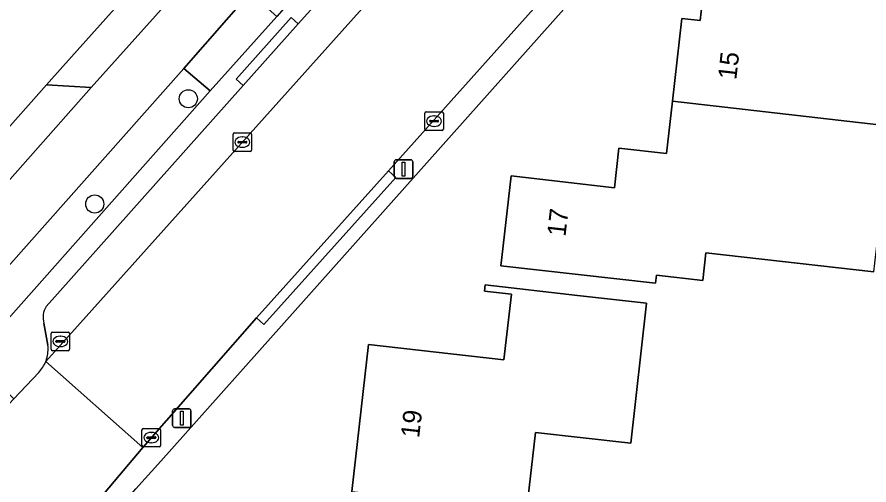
# Model space of a CAD drawing. Extents: x 162396 to 163643, y 386452 to 387406.
# Drawn here: x 162894.09 to 162939.95, y 386589.03 to 386614.23 of the extents above; entities that cross this region are included whole.
import ezdxf

# ---------------------------------------------------------------- set-up
doc = ezdxf.new("R2010")
doc.units = 0
for name, color, linetype in [('IMGEO_Boom', 7, 'Continuous'), ('IMGEO_Erf', 7, 'Continuous'), ('IMGEO_Groenvoorziening', 7, 'Continuous'), ('IMGEO_Kolk', 7, 'Continuous'), ('IMGEO_Lichtmast', 7, 'Continuous'), ('IMGEO_Pand', 7, 'Continuous'), ('IMGEO_Pand_nummerreeks', 7, 'Continuous'), ('IMGEO_Parkeervlak_open', 7, 'Continuous'), ('IMGEO_Rijbaan_lokaal_gesloten', 7, 'Continuous'), ('IMGEO_Rijbaan_lokaal_open', 7, 'Continuous'), ('IMGEO_Voetpad_open', 7, 'Continuous')]:
    doc.layers.add(name, color=color, linetype=linetype)

msp = doc.modelspace()

# ---------------------------------------------------------------- linework, layer by layer
at = {"layer": 'IMGEO_Boom'}
for centre in [(162903.307, 386609.829), (162898.274, 386604.16)]:
    msp.add_circle(centre, 0.489, dxfattribs=at)
at = {"layer": 'IMGEO_Erf'}
for points in [[(162977.672, 386675.435), (162977.601, 386675.367), (162977.533, 386675.295), (162901.825, 386590.308), (162900.492, 386588.81)], [(162883.647, 386597.143), (162884.974, 386598.604), (162885.003, 386598.636), (162889.39, 386603.515), (162890.662, 386604.943), (162895.681, 386610.578), (162896.558, 386611.562), (162900.106, 386615.545), (162900.73, 386616.245), (162900.912, 386616.449), (162901.495, 386617.103), (162903.491, 386619.344), (162904.19, 386620.128), (162916.621, 386634.093), (162920.395, 386638.338), (162932.823, 386652.31)], [(162940.207, 386600.503), (162931.173, 386601.528), (162931.005, 386600.048), (162928.508, 386600.333), (162928.458, 386599.89), (162920.133, 386600.834), (162920.184, 386601.281), (162920.682, 386605.67), (162926.242, 386605.04), (162926.484, 386607.169), (162929.055, 386606.878), (162929.374, 386609.691), (162929.88, 386614.15), (162930.864, 386614.038), (162931.238, 386617.331), (162937.241, 386616.65), (162937.699, 386620.684), (162945.761, 386619.77)]]:
    msp.add_lwpolyline(points, dxfattribs=at)
msp.add_lwpolyline([(162922.61, 386587.482), (162921.746, 386579.873), (162923.211, 386579.706), (162922.98, 386577.67), (162927.471, 386573.005), (162926.81, 386572.36), (162923.23, 386568.869), (162915.192, 386577.308), (162916.92, 386578.683), (162915.338, 386580.288), (162911.208, 386580.757), (162912.107, 386588.672), (162913.007, 386596.59), (162920.297, 386595.762), (162920.7, 386599.308), (162919.245, 386599.474), (162919.282, 386599.802), (162924.251, 386599.238), (162927.98, 386598.814), (162927.123, 386591.275), (162921.995, 386591.857), (162921.584, 386588.246), (162922.683, 386588.122)], close=True, dxfattribs=at)
at = {"layer": 'IMGEO_Groenvoorziening'}
for points in [[(162904.487, 386610.255), (162903.068, 386611.466), (162890.487, 386597.288), (162890.288, 386597.064), (162891.68, 386595.813), (162891.924, 386596.089)], [(162898.077, 386610.43), (162895.681, 386610.578), (162890.662, 386604.943), (162892.078, 386603.655)]]:
    msp.add_lwpolyline(points, close=True, dxfattribs=at)
at = {"layer": 'IMGEO_Kolk'}
for p, q in [((162916.04, 386608.196), (162916.04, 386609.048)), ((162916.115, 386609.122), (162916.967, 386609.122)), ((162916.528, 386608.902), (162916.553, 386608.902)), ((162917.041, 386609.048), (162917.041, 386608.196)), ((162916.299, 386608.616), (162916.299, 386608.628)), ((162916.737, 386608.579), (162916.339, 386608.579)), ((162916.342, 386608.665), (162916.74, 386608.665)), ((162916.551, 386608.342), (162916.526, 386608.342)), ((162916.783, 386608.628), (162916.783, 386608.616)), ((162905.717, 386607.067), (162905.717, 386607.919)), ((162905.792, 386607.993), (162906.644, 386607.993)), ((162906.718, 386607.919), (162906.718, 386607.067)), ((162916.967, 386608.122), (162916.115, 386608.122)), ((162905.976, 386607.487), (162905.976, 386607.499)), ((162906.414, 386607.45), (162906.016, 386607.45)), ((162906.019, 386607.536), (162906.417, 386607.536)), ((162906.205, 386607.773), (162906.23, 386607.773)), ((162906.46, 386607.499), (162906.46, 386607.487)), ((162906.644, 386606.993), (162905.792, 386606.993)), ((162906.228, 386607.213), (162906.203, 386607.213)), ((162895.997, 386597.26), (162896.849, 386597.26)), ((162895.922, 386596.334), (162895.922, 386597.186)), ((162896.224, 386596.803), (162896.622, 386596.803)), ((162896.41, 386597.04), (162896.435, 386597.04)), ((162896.923, 386597.186), (162896.923, 386596.334)), ((162896.181, 386596.754), (162896.181, 386596.766)), ((162896.619, 386596.717), (162896.221, 386596.717)), ((162896.433, 386596.48), (162896.408, 386596.48)), ((162896.665, 386596.766), (162896.665, 386596.754)), ((162896.849, 386596.26), (162895.997, 386596.26)), ((162900.814, 386591.15), (162900.814, 386592.002)), ((162900.889, 386592.076), (162901.741, 386592.076)), ((162901.302, 386591.856), (162901.327, 386591.856)), ((162901.815, 386592.002), (162901.815, 386591.15)), ((162901.073, 386591.57), (162901.073, 386591.582)), ((162901.511, 386591.533), (162901.113, 386591.533)), ((162901.116, 386591.619), (162901.514, 386591.619)), ((162901.325, 386591.296), (162901.3, 386591.296)), ((162901.557, 386591.582), (162901.557, 386591.57)), ((162901.741, 386591.076), (162900.889, 386591.076))]:
    msp.add_line(p, q, dxfattribs=at)
for points in [[(162916.04, 386608.196), (162916.04, 386609.048)], [(162916.115, 386609.122), (162916.967, 386609.122)], [(162917.041, 386609.048), (162917.041, 386608.196)], [(162905.717, 386607.067), (162905.717, 386607.919)], [(162905.792, 386607.993), (162906.644, 386607.993)], [(162906.718, 386607.919), (162906.718, 386607.067)], [(162916.967, 386608.122), (162916.115, 386608.122)], [(162906.644, 386606.993), (162905.792, 386606.993)], [(162895.997, 386597.26), (162896.849, 386597.26)], [(162895.922, 386596.334), (162895.922, 386597.186)], [(162896.923, 386597.186), (162896.923, 386596.334)], [(162896.849, 386596.26), (162895.997, 386596.26)], [(162900.814, 386591.15), (162900.814, 386592.002)], [(162900.889, 386592.076), (162901.741, 386592.076)], [(162901.815, 386592.002), (162901.815, 386591.15)], [(162901.741, 386591.076), (162900.889, 386591.076)]]:
    msp.add_lwpolyline(points, dxfattribs=at)
for centre, radius, start, end in [((162916.117, 386609.046), 0.0765, 91.552, 178.448), ((162916.117, 386609.046), 0.0765, 91.552, 178.448), ((162916.965, 386609.046), 0.0765, 1.552, 88.448), ((162916.965, 386609.046), 0.0765, 1.552, 88.448), ((162916.339, 386608.625), 0.0403, 85.8775, 175.7526), ((162916.336, 386608.615), 0.0366, 178.938, 274.7102), ((162916.74, 386608.622), 0.043, 264.8664, 352.4533), ((162916.744, 386608.627), 0.0386, 1.7309, 96.639), ((162905.794, 386607.917), 0.0765, 91.552, 178.448), ((162905.794, 386607.917), 0.0765, 91.552, 178.448), ((162906.642, 386607.917), 0.0765, 1.552, 88.448), ((162906.642, 386607.917), 0.0765, 1.552, 88.448), ((162916.117, 386608.198), 0.0765, 181.552, 268.448), ((162916.117, 386608.198), 0.0765, 181.552, 268.448), ((162916.965, 386608.198), 0.0765, 271.552, 358.448), ((162916.965, 386608.198), 0.0765, 271.552, 358.448), ((162906.016, 386607.496), 0.0403, 85.8775, 175.7526), ((162906.013, 386607.486), 0.0366, 178.938, 274.7102), ((162906.417, 386607.493), 0.043, 264.8664, 352.4533), ((162906.421, 386607.498), 0.0386, 1.7309, 96.639), ((162905.794, 386607.069), 0.0765, 181.552, 268.448), ((162905.794, 386607.069), 0.0765, 181.552, 268.448), ((162906.642, 386607.069), 0.0765, 271.552, 358.448), ((162906.642, 386607.069), 0.0765, 271.552, 358.448), ((162895.999, 386597.184), 0.0765, 91.552, 178.448), ((162895.999, 386597.184), 0.0765, 91.552, 178.448), ((162896.847, 386597.184), 0.0765, 1.552, 88.448), ((162896.847, 386597.184), 0.0765, 1.552, 88.448), ((162896.221, 386596.763), 0.0403, 85.8775, 175.7526), ((162896.626, 386596.765), 0.0386, 1.7309, 96.639), ((162895.999, 386596.336), 0.0765, 181.552, 268.448), ((162895.999, 386596.336), 0.0765, 181.552, 268.448), ((162896.218, 386596.753), 0.0366, 178.938, 274.7102), ((162896.622, 386596.76), 0.043, 264.8664, 352.4533), ((162896.847, 386596.336), 0.0765, 271.552, 358.448), ((162896.847, 386596.336), 0.0765, 271.552, 358.448), ((162900.891, 386592), 0.0765, 91.552, 178.448), ((162900.891, 386592), 0.0765, 91.552, 178.448), ((162901.739, 386592), 0.0765, 1.552, 88.448), ((162901.739, 386592), 0.0765, 1.552, 88.448), ((162901.113, 386591.579), 0.0403, 85.8775, 175.7526), ((162901.11, 386591.569), 0.0366, 178.938, 274.7102), ((162901.514, 386591.576), 0.043, 264.8664, 352.4533), ((162901.518, 386591.581), 0.0386, 1.7309, 96.639), ((162900.891, 386591.152), 0.0765, 181.552, 268.448), ((162900.891, 386591.152), 0.0765, 181.552, 268.448), ((162901.739, 386591.152), 0.0765, 271.552, 358.448), ((162901.739, 386591.152), 0.0765, 271.552, 358.448)]:
    msp.add_arc(centre, radius, start, end, dxfattribs=at)
for centre, major_axis, ratio, start_param, end_param in [((162916.527, 386608.622), (-0.387, 0.002), 0.722429, 4.712389, 7.853982), ((162916.552, 386608.622), (-0.39, 0.002), 0.717154, 1.570796, 4.712389), ((162906.204, 386607.493), (-0.387, 0.002), 0.722429, 4.712389, 7.853982), ((162906.229, 386607.493), (-0.39, 0.002), 0.717154, 1.570796, 4.712389), ((162896.409, 386596.76), (-0.387, 0.002), 0.722429, 4.712389, 7.853982), ((162896.434, 386596.76), (-0.39, 0.002), 0.717154, 1.570796, 4.712389), ((162901.301, 386591.576), (-0.387, 0.002), 0.722429, 4.712389, 7.853982), ((162901.326, 386591.576), (-0.39, 0.002), 0.717154, 1.570796, 4.712389)]:
    msp.add_ellipse(centre, major_axis=major_axis, ratio=ratio, start_param=start_param, end_param=end_param, dxfattribs=at)
at = {"layer": 'IMGEO_Lichtmast'}
for p, q in [((162914.399, 386605.64), (162914.399, 386606.44)), ((162914.399, 386606.44), (162914.399, 386605.64)), ((162914.499, 386606.54), (162915.289, 386606.54)), ((162915.289, 386606.54), (162914.499, 386606.54)), ((162915.389, 386606.44), (162915.389, 386605.64)), ((162915.389, 386605.64), (162915.389, 386606.44)), ((162915.289, 386605.54), (162914.499, 386605.54)), ((162914.499, 386605.54), (162915.289, 386605.54)), ((162902.564, 386593.124), (162903.354, 386593.124)), ((162903.354, 386593.124), (162902.564, 386593.124)), ((162902.464, 386592.224), (162902.464, 386593.024)), ((162902.464, 386593.024), (162902.464, 386592.224)), ((162903.454, 386593.024), (162903.454, 386592.224)), ((162903.454, 386592.224), (162903.454, 386593.024)), ((162903.354, 386592.124), (162902.564, 386592.124)), ((162902.564, 386592.124), (162903.354, 386592.124))]:
    msp.add_line(p, q, dxfattribs=at)
for points in [[(162914.819, 386606.415), (162914.969, 386606.415), (162914.969, 386605.665), (162914.819, 386605.665), (162914.819, 386606.415)], [(162902.884, 386592.999), (162903.034, 386592.999), (162903.034, 386592.249), (162902.884, 386592.249), (162902.884, 386592.999)]]:
    msp.add_lwpolyline(points, dxfattribs=at)
for centre, start, end in [((162914.499, 386606.44), 90, 180), ((162914.499, 386606.44), 90, 180), ((162915.289, 386606.44), 0, 90), ((162915.289, 386606.44), 360, 90), ((162914.499, 386605.64), 180, 270), ((162914.499, 386605.64), 180, 270), ((162915.289, 386605.64), 270, 0), ((162915.289, 386605.64), 270, 0), ((162902.564, 386593.024), 90, 180), ((162902.564, 386593.024), 90, 180), ((162903.354, 386593.024), 0, 90), ((162903.354, 386593.024), 360, 90), ((162902.564, 386592.224), 180, 270), ((162902.564, 386592.224), 180, 270), ((162903.354, 386592.224), 270, 0), ((162903.354, 386592.224), 270, 0)]:
    msp.add_arc(centre, 0.1, start, end, dxfattribs=at)
at = {"layer": 'IMGEO_Pand'}
for points in [[(162941.106, 386608.36), (162943.392, 386608.1), (162944.278, 386615.916), (162948.224, 386615.468), (162948.67, 386619.397), (162945.761, 386619.77), (162937.699, 386620.684), (162937.241, 386616.65), (162931.238, 386617.331), (162930.864, 386614.038), (162929.88, 386614.15), (162929.374, 386609.691)], [(162941.202, 386605.159), (162940.749, 386605.21), (162941.106, 386608.36), (162929.374, 386609.691), (162929.055, 386606.878), (162926.484, 386607.169), (162926.242, 386605.04), (162920.682, 386605.67), (162920.184, 386601.281), (162920.133, 386600.834), (162928.458, 386599.89), (162928.508, 386600.333), (162931.005, 386600.048), (162931.173, 386601.528), (162940.207, 386600.503), (162940.579, 386603.774), (162941.039, 386603.722)], [(162922.61, 386587.482), (162922.683, 386588.122), (162921.584, 386588.246), (162921.995, 386591.857), (162927.123, 386591.275), (162927.98, 386598.814), (162924.251, 386599.238), (162919.282, 386599.802), (162919.245, 386599.474), (162920.7, 386599.308), (162920.297, 386595.762), (162913.007, 386596.59), (162912.107, 386588.672)]]:
    msp.add_lwpolyline(points, close=True, dxfattribs=at)
at = {"layer": 'IMGEO_Parkeervlak_open'}
for points in [[(162895.681, 386595.812), (162895.669, 386595.775), (162895.635, 386595.678), (162938.533, 386643.605)], [(162935.09, 386642.812), (162928.997, 386635.995), (162924.943, 386631.47), (162915.448, 386620.871), (162913.682, 386618.887), (162910.563, 386615.382), (162909.217, 386613.869), (162906.261, 386610.548), (162896.265, 386599.315), (162895.659, 386598.635)], [(162895.534, 386597.739), (162895.753, 386596.552)]]:
    msp.add_lwpolyline(points, dxfattribs=at)
for centre, radius, start, end in [((162896.6, 386598.047), 1.11, 148.0016, 196.1144), ((162893.883, 386596.36), 1.88, 343.0393, 5.8462)]:
    msp.add_arc(centre, radius, start, end, dxfattribs=at)
at = {"layer": 'IMGEO_Rijbaan_lokaal_gesloten'}
msp.add_lwpolyline([(162978.045, 386688.478), (162971.032, 386679.935), (162944.202, 386650.062), (162943.525, 386649.209), (162940.515, 386645.841), (162938.533, 386643.605), (162895.635, 386595.678), (162900.853, 386591.049), (162902.131, 386592.503), (162906.986, 386598.023), (162914.083, 386605.956), (162925.28, 386618.471), (162932.269, 386626.284), (162944.452, 386639.902), (162950.566, 386646.736), (162976.167, 386675.353)], dxfattribs=at)
at = {"layer": 'IMGEO_Rijbaan_lokaal_open'}
for points in [[(162898.461, 386588.193), (162898.554, 386588.304), (162900.853, 386591.049), (162895.635, 386595.678)], [(162895.267, 386595.087), (162893.92, 386593.66), (162891.422, 386591.014)]]:
    msp.add_lwpolyline(points, dxfattribs=at)
msp.add_arc((162893.866, 386596.37), 1.899, 317.5306, 338.6506, dxfattribs=at)
at = {"layer": 'IMGEO_Voetpad_open'}
for points in [[(162984.352, 386710.007), (162969.169, 386692.999), (162970.648, 386691.781), (162959.175, 386678.871), (162956.475, 386675.744), (162954.803, 386673.905), (162952.213, 386671.018), (162940.82, 386658.259), (162938.239, 386655.321), (162936.479, 386653.363), (162934.318, 386650.935), (162921.874, 386637.026), (162918.084, 386632.76), (162906.23, 386619.551), (162905.849, 386619.12), (162903.5, 386616.464), (162903.283, 386616.224), (162902.465, 386615.321), (162902.179, 386615.005), (162898.077, 386610.43), (162892.078, 386603.655)], [(162975.063, 386687.793), (162974.326, 386688.48), (162964.913, 386677.848), (162961.842, 386674.441), (162959.642, 386671.903), (162956.901, 386668.876), (162946.729, 386657.396), (162943.799, 386654.15), (162940.979, 386651.052), (162938.258, 386647.935), (162927.726, 386636.224), (162924.112, 386632.196), (162912.7, 386619.427), (162909.219, 386615.591), (162908.079, 386614.262), (162904.487, 386610.255), (162891.924, 386596.089), (162891.68, 386595.813), (162893.92, 386593.66), (162895.267, 386595.087)], [(162976.167, 386675.353), (162950.566, 386646.736), (162950.951, 386646.389), (162944.843, 386639.55), (162944.452, 386639.902), (162932.269, 386626.284), (162932.672, 386625.921), (162925.69, 386618.102), (162925.28, 386618.471), (162914.083, 386605.956), (162914.486, 386605.591), (162907.372, 386597.674), (162906.986, 386598.023), (162902.131, 386592.503), (162900.853, 386591.049), (162898.554, 386588.304), (162899.4, 386587.584), (162900.492, 386588.81), (162901.825, 386590.308), (162977.533, 386675.295)], [(162891.422, 386591.014), (162893.92, 386593.66), (162891.68, 386595.813), (162890.288, 386597.064), (162890.487, 386597.288), (162903.068, 386611.466), (162906.639, 386615.552), (162907.839, 386616.801), (162910.62, 386619.958), (162922.733, 386633.457), (162926.356, 386637.484), (162936.849, 386649.255), (162939.58, 386652.293), (162942.37, 386655.44), (162945.28, 386658.656), (162955.562, 386670.116)], [(162895.659, 386598.635), (162896.265, 386599.315), (162906.261, 386610.548), (162905.889, 386610.881), (162908.845, 386614.202), (162909.217, 386613.869), (162910.563, 386615.382), (162910.191, 386615.715), (162913.31, 386619.22), (162913.682, 386618.887), (162915.448, 386620.871), (162924.943, 386631.47), (162924.572, 386631.805), (162928.626, 386636.33), (162928.997, 386635.995), (162935.09, 386642.812)], [(162895.753, 386596.552), (162895.534, 386597.739)], [(162895.635, 386595.678), (162895.669, 386595.775), (162895.681, 386595.812)]]:
    msp.add_lwpolyline(points, dxfattribs=at)
for points in [[(162902.179, 386615.005), (162902.465, 386615.321), (162900.106, 386615.545), (162896.558, 386611.562), (162895.681, 386610.578), (162898.077, 386610.43)], [(162908.079, 386614.262), (162906.639, 386615.552), (162903.068, 386611.466), (162904.487, 386610.255)], [(162906.261, 386610.548), (162909.217, 386613.869), (162908.845, 386614.202), (162905.889, 386610.881)], [(162914.083, 386605.956), (162906.986, 386598.023), (162907.372, 386597.674), (162914.486, 386605.591)]]:
    msp.add_lwpolyline(points, close=True, dxfattribs=at)
for centre, radius, start, end in [((162896.6, 386598.047), 1.11, 148.0016, 196.1144), ((162893.883, 386596.36), 1.88, 343.0393, 5.8462), ((162893.866, 386596.37), 1.899, 317.5306, 338.6506)]:
    msp.add_arc(centre, radius, start, end, dxfattribs=at)

# ---------------------------------------------------------------- texts
at = {"layer": 'IMGEO_Pand_nummerreeks'}
for s, rotation, p in [('15', 83.5259, (162932.804, 386610.821)), ('17', 83.5258, (162923.61, 386602.376)), ('19', 83.5153, (162915.733, 386591.53))]:
    msp.add_text(s, height=1, rotation=rotation, dxfattribs=at).set_placement(p)

doc.saveas('drawing.dxf')
